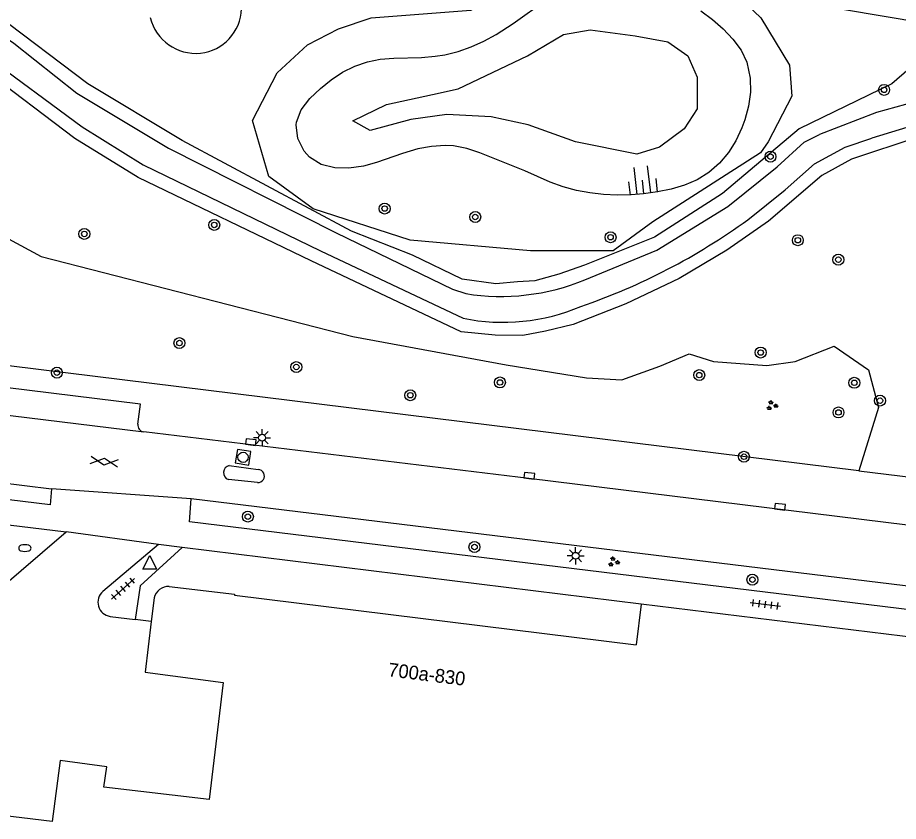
# Model space of a CAD drawing. Extents: x 131000 to 133014, y 396499 to 399001.
# Drawn here: x 131362.8 to 131427.1, y 396964.3 to 397023 of the extents above; entities that cross this region are included whole.
import ezdxf

# ---------------------------------------------------------------- set-up
doc = ezdxf.new("R2010")
doc.units = 0
for name, color, linetype in [('gg-anno-huisnummerreeks BGT', 7, 'Continuous'), ('gg-bbg-hoofdgebouw', 7, 'Continuous'), ('gg-knt-verharding', 7, 'Continuous'), ('gg-knt-verharding nz', 7, 'Continuous'), ('gg-kntw-bovenkant insteek waterloop', 7, 'Continuous'), ('gg-kntw-waterlijn', 7, 'Continuous'), ('gt-grn-groengrens', 7, 'Continuous'), ('gt-symb-boom', 7, 'Continuous'), ('gt-symb-brandkraan', 7, 'Continuous'), ('gt-symb-gesloten verharding', 7, 'Continuous'), ('gt-symb-groenvak', 7, 'Continuous'), ('gt-symb-kolk', 7, 'Continuous'), ('gt-symb-lichtmast', 7, 'Continuous'), ('gt-symb-rioolschacht', 7, 'Continuous'), ('gt-symb-talud symbool', 7, 'Continuous'), ('gt-symb-tegel verharding', 7, 'Continuous'), ('gt-symb-waterafsluiter', 7, 'Continuous')]:
    doc.layers.add(name, color=color, linetype=linetype)

# ---------------------------------------------------------------- blocks, each defined once
blk = doc.blocks.new('gt0-BOOM')
at = {"layer": 'gt-symb-boom'}
for radius in [0.4, 0.2]:
    blk.add_circle((0, 0), radius, dxfattribs=at)
blk = doc.blocks.new('gt0-TALUD_1')
at = {"layer": 'gt-symb-talud symbool'}
for p, q in [((0, -1), (0, 0)), ((-1, -1), (-1, 0)), ((-0.5, -2), (-0.5, 0)), ((0.5, -2), (0.5, 0)), ((1, -1), (1, 0))]:
    blk.add_line(p, q, dxfattribs=at)
blk = doc.blocks.new('gt0-GRVAK')
at = {"layer": 'gt-symb-groenvak'}
for p, q in [((-0.11, 0.189), (-0.228, 0.24)), ((-0.182, 0.153), (0.088, 0.153)), ((-0.091, 0.211), (-0.156, 0.322)), ((-0.047, 0.214), (-0.047, 0.393)), ((-0.004, 0.211), (0.061, 0.322)), ((0.015, 0.189), (0.133, 0.24)), ((0.262, -0.052), (0.197, 0.059)), ((0.305, -0.049), (0.305, 0.13)), ((0.349, -0.052), (0.414, 0.059)), ((-0.245, -0.228), (-0.363, -0.177)), ((-0.318, -0.264), (-0.047, -0.264)), ((-0.226, -0.206), (-0.291, -0.095)), ((-0.183, -0.203), (-0.183, -0.024)), ((-0.139, -0.206), (-0.074, -0.095)), ((-0.12, -0.228), (-0.002, -0.177)), ((0.243, -0.074), (0.125, -0.023)), ((0.17, -0.11), (0.441, -0.11)), ((0.368, -0.074), (0.486, -0.023))]:
    blk.add_line(p, q, dxfattribs=at)
blk = doc.blocks.new('gt0-GESVH1')
at = {"layer": 'gt-symb-gesloten verharding'}
for p, q in [((-0.992, -0.261), (0.008, 0.239)), ((0.008, -0.261), (-0.992, 0.239)), ((0.008, 0.239), (1.008, -0.261)), ((1.008, 0.239), (0.008, -0.261))]:
    blk.add_line(p, q, dxfattribs=at)
blk = doc.blocks.new('gt0-RS')
at = {"layer": 'gt-symb-rioolschacht'}
blk.add_lwpolyline([(-0.5, -0.5), (0.5, -0.5), (0.5, 0.5), (-0.5, 0.5)], close=True, dxfattribs=at)
blk.add_circle((0, 0), 0.375, dxfattribs=at)
blk = doc.blocks.new('gt0-KOLK')
at = {"layer": 'gt-symb-kolk'}
blk.add_lwpolyline([(0, 0), (0.375, 0), (0.375, 0.4), (-0.375, 0.4), (-0.375, 0), (0, 0)], dxfattribs=at)
blk = doc.blocks.new('gt0-LMAST')
at = {"layer": 'gt-symb-lichtmast'}
for p, q in [((-0.182, 0.173), (-0.447, 0.438)), ((-0.005, 0.246), (-0.005, 0.621)), ((0.172, 0.173), (0.437, 0.438)), ((-0.255, -0.004), (-0.63, -0.004)), ((-0.182, -0.181), (-0.447, -0.446)), ((-0.005, -0.254), (-0.005, -0.629)), ((0.437, -0.446), (0.172, -0.181)), ((0.245, -0.004), (0.62, -0.004))]:
    blk.add_line(p, q, dxfattribs=at)
blk.add_circle((-0.005, -0.004), 0.25, dxfattribs=at)
blk = doc.blocks.new('gt0-TEG1')
at = {"layer": 'gt-symb-tegel verharding'}
for p, q in [((-1.125, 0), (1.125, 0)), ((-0.9, -0.25), (-0.9, 0.25)), ((-0.45, -0.25), (-0.45, 0.25)), ((0, -0.25), (0, 0.25)), ((0.45, -0.25), (0.45, 0.25)), ((0.9, -0.25), (0.9, 0.25))]:
    blk.add_line(p, q, dxfattribs=at)
blk = doc.blocks.new('gt0-WAFSL')
at = {"layer": 'gt-symb-waterafsluiter'}
for p, q in [((-0.5, -0.333), (0, 0.667)), ((0, 0.667), (0.5, -0.333)), ((0.5, -0.333), (-0.5, -0.333))]:
    blk.add_line(p, q, dxfattribs=at)
blk = doc.blocks.new('gt0-BR')
at = {"layer": 'gt-symb-brandkraan'}
for centre, radius, start, end in [((-0.244, 0), 0.206, 107.56694, 252.43307), ((0.599, -2.664), 3, 106.89205, 107.56694), ((0, -0.691), 0.938, 73.10799, 106.89205), ((-0.599, -2.664), 3, 72.43309, 73.10799), ((0.244, 0), 0.206, 287.56695, 72.43309), ((0.599, 2.664), 3, 252.43307, 253.10797), ((0, 0.691), 0.938, 253.10797, 286.89206), ((-0.599, 2.664), 3, 286.89206, 287.56695)]:
    blk.add_arc(centre, radius, start, end, dxfattribs=at)

msp = doc.modelspace()

# ---------------------------------------------------------------- linework, layer by layer
at = {"layer": 'gg-bbg-hoofdgebouw'}
for p, q in [((131372.76, 396980.59), (131372.553, 396978.864)), ((131408.31, 396980.14), (131407.953, 396977.161)), ((131439.42, 396976.34), (131408.31, 396980.14))]:
    msp.add_line(p, q, dxfattribs=at)
for points in [[(131373.869, 396981.435), (131378.635, 396980.863), (131378.627, 396980.793), (131407.953, 396977.161)], [(131372.553, 396978.864), (131372.11, 396975.17), (131377.81, 396974.42), (131376.77, 396965.87), (131369.1, 396966.79), (131369.3, 396968.27), (131365.91, 396968.73), (131365.31, 396964.28), (131359.46, 396964.98), (131359.514, 396965.386)]]:
    msp.add_lwpolyline(points, dxfattribs=at)
msp.add_arc((131373.81, 396980.362), 1.074, 86.8454, 167.76561, dxfattribs=at)
at = {"layer": 'gg-knt-verharding'}
for p, q in [((131429.917, 397015.598), (131425.148, 397014.157)), ((131339.904, 396991.676), (131365.263, 396988.55)), ((131341.558, 396988.455), (131366.345, 396985.415)), ((131375.474, 396987.821), (131365.263, 396988.55)), ((131435.888, 396980.452), (131375.474, 396987.821)), ((131359.997, 396979.976), (131366.345, 396985.415)), ((131373.083, 396984.499), (131366.345, 396985.415)), ((131373.083, 396984.499), (131369.022, 396981.065)), ((131374.816, 396984.264), (131373.083, 396984.499)), ((131408.31, 396980.14), (131374.816, 396984.264)), ((131369.56, 396979.246), (131371.38, 396979.014)), ((131372.553, 396978.864), (131371.38, 396979.014))]:
    msp.add_line(p, q, dxfattribs=at)
for points in [[(131335.08, 397023.93), (131351.784, 397023.385), (131357.912, 397023.095), (131360.689, 397022.326), (131362.511, 397021.089), (131367.108, 397017.452), (131373.808, 397013.424), (131386.05, 397007.249), (131394.541, 397003.136), (131395.513, 397002.806)], [(131322.56, 397011.465), (131323.3, 397013.29), (131326.05, 397017.48), (131328.35, 397019.73), (131331.15, 397021.89), (131333.37, 397022.12), (131335.3, 397021.89), (131357.31, 397021.237), (131359.084, 397020.853), (131360.295, 397020.276), (131367.513, 397014.987), (131371.969, 397012.202), (131384.894, 397005.94), (131395.311, 397001.015)], [(131429.722, 397017.197), (131425.492, 397016.025), (131421.333, 397014.425)], [(131404.208, 397003.821), (131409.458, 397005.984), (131414.644, 397009.169), (131418.247, 397012.074), (131420.216, 397013.875), (131421.333, 397014.425)], [(131416.108, 397008.204), (131418.816, 397010.38), (131420.966, 397012.284), (131423.198, 397013.499), (131425.148, 397014.157)], [(131371.582, 396993.287), (131371.758, 396994.739), (131319.577, 397001.161)], [(131311.461, 397000.073), (131314.939, 396999.718), (131338.399, 396996.819), (131372.002, 396992.712)], [(131436.457, 396984.835), (131400.121, 396989.316), (131372.002, 396992.712)], [(131365.263, 396988.55), (131365.179, 396987.387), (131339.786, 396990.477), (131339.904, 396991.676)], [(131435.888, 396980.452), (131435.685, 396978.766), (131375.349, 396986.141), (131375.474, 396987.821)], [(131374.816, 396984.264), (131371.74, 396981.476), (131371.38, 396979.014)]]:
    msp.add_lwpolyline(points, dxfattribs=at)
for centre, radius, start, end in [((131388.837, 397045.826), 46.466, 288.93084, 305.93723), ((131398.071, 397018.645), 16.044, 260.82649, 292.48995), ((131398.245, 397015.147), 14.433, 258.27312, 293.12037), ((131372.075, 396993.206), 0.5, 170.69809, 261.59329), ((131369.692, 396980.274), 1.037, 130.26459, 262.68836)]:
    msp.add_arc(centre, radius, start, end, dxfattribs=at)
at = {"layer": 'gg-knt-verharding nz'}
for p, q in [((131378.242, 396990.255), (131380.365, 396989.967)), ((131380.304, 396989.02), (131378.179, 396989.236))]:
    msp.add_line(p, q, dxfattribs=at)
for centre, radius, start, end in [((131378.35, 396989.737), 0.529, 101.81475, 251.10959), ((131380.339, 396989.493), 0.475, 265.72254, 86.90635)]:
    msp.add_arc(centre, radius, start, end, dxfattribs=at)
at = {"layer": 'gg-kntw-bovenkant insteek waterloop'}
for points in [[(131389.26, 397019.914), (131390.251, 397019.994), (131392.275, 397020.052), (131393.282, 397020.133), (131393.994, 397020.249), (131394.966, 397020.492), (131395.914, 397020.824), (131396.836, 397021.234), (131397.729, 397021.716), (131398.969, 397022.521), (131401.429, 397024.303)], [(131412.665, 397023.446), (131413.522, 397022.812), (131414.306, 397022.137), (131415.015, 397021.394), (131415.604, 397020.581), (131416.029, 397019.695), (131416.282, 397018.53), (131416.291, 397017.521), (131416.147, 397016.497), (131415.874, 397015.486), (131415.662, 397014.906), (131415.223, 397013.969), (131414.682, 397013.106), (131414.041, 397012.337), (131413.244, 397011.641), (131412.404, 397011.126), (131411.488, 397010.729), (131410.516, 397010.436), (131409.508, 397010.23), (131408.483, 397010.095), (131407.586, 397010.027), (131406.569, 397010.005), (131405.561, 397010.048), (131404.566, 397010.159), (131403.588, 397010.343), (131402.629, 397010.604), (131401.666, 397010.952), (131399.832, 397011.765), (131396.539, 397013.097), (131395.581, 397013.403), (131394.605, 397013.589), (131393.996, 397013.623), (131392.998, 397013.556), (131392.003, 397013.365), (131390.895, 397013.043), (131389.001, 397012.382), (131388.042, 397012.115), (131386.983, 397011.959), (131385.946, 397011.988), (131384.951, 397012.243), (131384.093, 397012.774), (131383.715, 397013.196), (131383.246, 397014.13), (131383.129, 397015.132), (131383.153, 397015.314), (131383.498, 397016.227), (131384.122, 397017.048), (131384.897, 397017.784), (131385.674, 397018.406), (131386.523, 397018.971), (131387.405, 397019.422), (131388.325, 397019.739), (131389.26, 397019.914)]]:
    msp.add_lwpolyline(points, dxfattribs=at)
at = {"layer": 'gg-kntw-waterlijn'}
msp.add_lwpolyline([(131394.948, 397017.768), (131400.025, 397020.156), (131402.654, 397021.728), (131404.599, 397022.062), (131407.881, 397021.638), (131410.268, 397021.184), (131411.718, 397020.156), (131412.413, 397018.614), (131412.413, 397016.286), (131411.446, 397014.835), (131409.664, 397013.504), (131408.002, 397012.99), (131403.53, 397013.897), (131400.055, 397015.137), (131397.366, 397015.712), (131394.133, 397015.893), (131391.504, 397015.53), (131388.543, 397014.714), (131387.273, 397015.409), (131389.721, 397016.619), (131393.075, 397017.344), (131394.948, 397017.768)], dxfattribs=at)
at = {"layer": 'gt-grn-groengrens'}
for points in [[(131379.933, 397015.453), (131381.749, 397018.915), (131383.962, 397020.957), (131386.231, 397022.149), (131388.614, 397022.944), (131395.877, 397023.511), (131400.076, 397026.348), (131402.63, 397027.71), (131406.091, 397028.22), (131410.176, 397027.653), (131412.957, 397026.234), (131415.113, 397024.816), (131417.042, 397022.944), (131419.141, 397019.482), (131419.312, 397017.212), (131417.578, 397013.882), (131417.033, 397013.085), (131409.174, 397008.043), (131406.261, 397005.921), (131400.246, 397005.921), (131391.451, 397006.715), (131384.359, 397008.985), (131381.124, 397011.368), (131379.933, 397015.453)], [(131509.632, 397013.919), (131499.245, 397012.323), (131494.453, 397012.323), (131488.341, 397014.637), (131484.21, 397019.596), (131481.402, 397021.084), (131471.82, 397014.802), (131463.889, 397012.323), (131457.116, 397013.48), (131452.655, 397017.447), (131445.881, 397021.58), (131438.943, 397022.737), (131431.838, 397022.076), (131417.231, 397024.545)], [(131428.785, 397019.989), (131426.623, 397018.122), (131419.845, 397014.848), (131414.263, 397010.126), (131409.289, 397006.936), (131404.172, 397004.885), (131402.305, 397004.216), (131400.553, 397003.732), (131399.285, 397003.663), (131397.695, 397003.525), (131395.252, 397003.871), (131391.61, 397005.622), (131387.161, 397007.374), (131374.806, 397013.99), (131367.915, 397018.115), (131361.207, 397023.187)], [(131428.506, 397014.238), (131423.662, 397012.626), (131421.513, 397011.42), (131417.612, 397008.086), (131414.562, 397005.979), (131411.096, 397003.901), (131407.194, 397002.057), (131403.354, 397000.547), (131401.327, 397000.071), (131399.665, 396999.756), (131397.659, 396999.767), (131395.166, 397000.02), (131384.221, 397005.208), (131371.605, 397011.289), (131366.974, 397014.126), (131360.196, 397019.253), (131359.171, 397019.76), (131357.448, 397020.257), (131354.763, 397020.308), (131334.951, 397020.885), (131333.532, 397021.128), (131331.526, 397020.845), (131328.881, 397018.828), (131327.321, 397017.339)], [(131424.199, 396989.873), (131320.749, 397002.647), (131321.097, 397004.878), (131324.131, 397012.653), (131326.85, 397016.872), (131327.321, 397017.339)], [(131327.321, 397017.339), (131330.964, 397016.928), (131332.918, 397015.084), (131338.279, 397013.575), (131351.666, 397012.458), (131364.51, 397005.529), (131387.262, 396999.684), (131398.464, 396997.62), (131404.328, 396996.671), (131406.896, 396996.503), (131409.688, 396997.509), (131411.81, 396998.403), (131413.597, 396997.844), (131417.489, 396997.57), (131419.555, 396997.849), (131422.403, 396998.967), (131424.916, 396997.235), (131425.642, 396994.497), (131424.199, 396989.873)], [(131424.199, 396989.873), (131436.185, 396988.421), (131436.906, 396991.68), (131438.234, 396995.308), (131438.497, 396995.723), (131441.426, 396998.723), (131443.666, 397000.527), (131446.533, 397002.401), (131450.03, 397004.509)]]:
    msp.add_lwpolyline(points, dxfattribs=at)
for centre, radius, start, end in [((131375.784, 397023.707), 3.362, 276.10254, 358.12198), ((131375.8, 397023.765), 3.418, 193.69264, 275.72488)]:
    msp.add_arc(centre, radius, start, end, dxfattribs=at)

# ---------------------------------------------------------------- block references
at = {"layer": 'gt-symb-boom'}
for p in [(131426.052, 397017.682), (131417.758, 397012.807), (131389.587, 397009.015), (131396.201, 397008.404), (131377.149, 397007.822), (131367.661, 397007.165), (131406.079, 397006.924), (131419.752, 397006.707), (131422.709, 397005.286), (131374.606, 396999.198), (131417.037, 396998.507), (131383.138, 396997.446), (131365.661, 396997.04), (131412.554, 396996.859), (131398.005, 396996.322), (131423.876, 396996.297), (131391.459, 396995.39), (131425.752, 396994.997), (131422.721, 396994.131), (131415.818, 396990.9), (131379.602, 396986.529), (131396.146, 396984.307), (131416.436, 396981.923)]:
    msp.add_blockref('gt0-BOOM', p, dxfattribs=at)
at = {"layer": 'gt-symb-brandkraan'}
msp.add_blockref('gt0-BR', (131363.322, 396984.231), dxfattribs=at)
at = {"layer": 'gt-symb-gesloten verharding', "rotation": -7.068140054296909}
msp.add_blockref('gt0-GESVH1', (131369.109, 396990.551), dxfattribs=at)
at = {"layer": 'gt-symb-groenvak'}
for p in [(131417.849, 396994.642), (131406.299, 396983.227)]:
    msp.add_blockref('gt0-GRVAK', p, dxfattribs=at)
at = {"layer": 'gt-symb-kolk'}
for p, rotation in [((131379.795, 396991.776), -6.851747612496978), ((131400.121, 396989.316), -6.899817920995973), ((131418.429, 396987.053), -7.046939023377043)]:
    msp.add_blockref('gt0-KOLK', p, dxfattribs=dict(at, rotation=rotation))
at = {"layer": 'gt-symb-lichtmast'}
for p in [(131380.646, 396992.295), (131403.533, 396983.672)]:
    msp.add_blockref('gt0-LMAST', p, dxfattribs=at)
at = {"layer": 'gt-symb-rioolschacht', "rotation": -9.215547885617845}
msp.add_blockref('gt0-RS', (131379.248, 396990.857), dxfattribs=at)
at = {"layer": 'gt-symb-talud symbool', "xscale": 0.9995223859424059, "yscale": 0.9995223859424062, "rotation": -173.45090842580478}
msp.add_blockref('gt0-TALUD_1', (131408.495, 397010.097), dxfattribs=at)
at = {"layer": 'gt-symb-tegel verharding'}
for p, rotation in [((131370.495, 396981.258), 41.47170072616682), ((131417.382, 396980.118), -7.068140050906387)]:
    msp.add_blockref('gt0-TEG1', p, dxfattribs=dict(at, rotation=rotation))
at = {"layer": 'gt-symb-waterafsluiter'}
msp.add_blockref('gt0-WAFSL', (131372.443, 396983.014), dxfattribs=at)

# ---------------------------------------------------------------- texts
at = {"layer": 'gg-anno-huisnummerreeks BGT'}
msp.add_text('700a-830', height=1, rotation=352.9, dxfattribs=at).set_placement((131389.806, 396974.877))

doc.saveas('drawing.dxf')
